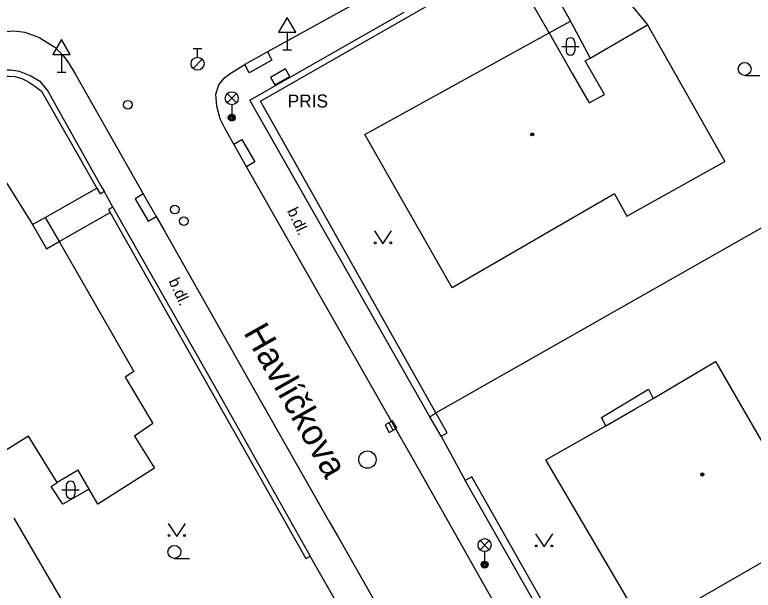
# Model space of a CAD drawing. Extents: x -600391 to -599491, y -1160176 to -1159402.
# Drawn here: x -600035.87 to -599993.14, y -1160132.83 to -1160099.55 of the extents above; entities that cross this region are included whole.
import ezdxf

# ---------------------------------------------------------------- set-up
doc = ezdxf.new("R2010")
doc.units = 0
for name, color, linetype in [('Level 10', 7, 'Continuous'), ('Level 11', 7, 'Continuous'), ('Level 24', 7, 'Continuous'), ('Level 27', 7, 'Continuous'), ('Level 28', 7, 'Continuous'), ('Level 33', 7, 'Continuous'), ('Level 34', 7, 'Continuous'), ('Level 36', 7, 'Continuous'), ('Level 39', 7, 'Continuous'), ('Level 40', 7, 'Continuous'), ('Level 41', 7, 'Continuous'), ('Level 49', 7, 'Continuous'), ('Level 5', 7, 'Continuous'), ('Level 51', 7, 'Continuous'), ('Level 7', 7, 'Continuous'), ('Level 8', 7, 'Continuous')]:
    doc.layers.add(name, color=color, linetype=linetype)

msp = doc.modelspace()

# ---------------------------------------------------------------- linework, layer by layer
at = {"layer": 'Level 10'}
for points in [[(-600014.2, -1160097.79), (-600021.25, -1160101.7)], [(-600038.26, -1160101.36), (-600036.94, -1160100.67), (-600036.4, -1160100.51), (-600035.9, -1160100.47), (-600035.29, -1160100.56), (-600034.44, -1160100.86), (-600034.35, -1160100.92), (-600033.55, -1160101.43), (-600033.08, -1160101.88), (-600032.76, -1160102.32), (-600032.38, -1160102.97), (-600028.93, -1160109.02), (-600028.43, -1160109.91)], [(-600021.25, -1160101.7), (-600022.56, -1160102.42)], [(-600023.7, -1160106.14), (-600023.98, -1160105.57), (-600024.18, -1160104.84), (-600024.24, -1160104.14), (-600024.05, -1160103.6), (-600023.71, -1160103.17), (-600023.41, -1160102.94), (-600022.56, -1160102.42)], [(-600023.19, -1160107.03), (-600023.7, -1160106.14)], [(-600022.45, -1160108.34), (-600023.19, -1160107.03)], [(-599984.4, -1160175.33), (-599984.9, -1160174.44), (-599985.05, -1160174.17), (-599985.55, -1160173.3), (-599987.02, -1160170.71), (-599987.52, -1160169.81), (-599994.8, -1160157.03), (-599995.28, -1160156.15), (-599998.98, -1160149.66), (-599999.49, -1160148.79), (-600005.38, -1160138.4), (-600013.03, -1160124.89), (-600013.55, -1160123.98), (-600022.45, -1160108.34)], [(-600028.43, -1160109.91), (-600027.69, -1160111.21)], [(-600027.69, -1160111.21), (-600027.19, -1160112.09), (-600022.07, -1160121.12), (-600017.65, -1160128.9), (-600017.14, -1160129.79), (-600008.74, -1160144.56), (-600008.27, -1160145.4), (-600004.32, -1160152.34), (-600003.8, -1160153.25), (-600000.11, -1160159.76), (-599999.62, -1160160.63), (-599996.16, -1160166.74)]]:
    msp.add_lwpolyline(points, dxfattribs=at)
at = {"layer": 'Level 11'}
for points in [[(-600002.65, -1160095.96), (-599999.26, -1160100.13)], [(-600005.59, -1160096.58), (-600003.7, -1160099.91)], [(-600004.95, -1160100.6), (-600007.05, -1160096.93)], [(-600004.95, -1160100.6), (-600003.7, -1160099.91)], [(-600003.7, -1160099.91), (-600002.58, -1160102.05)], [(-600021.25, -1160101.7), (-600020.99, -1160102.18), (-600022.3, -1160102.9), (-600022.56, -1160102.42)], [(-600023.19, -1160107.03), (-600022.72, -1160106.76), (-600021.97, -1160108.06), (-600022.45, -1160108.34)], [(-600034.11, -1160111.27), (-600031.11, -1160109.58)], [(-600028.43, -1160109.91), (-600028.9, -1160110.19), (-600028.15, -1160111.49), (-600027.69, -1160111.21)], [(-600033.3, -1160112.66), (-600030.35, -1160110.98)], [(-600034.85, -1160111.68), (-600034.11, -1160111.27)], [(-600034.11, -1160111.27), (-600033.3, -1160112.66)], [(-600001.67, -1160123.32), (-599999.93, -1160122.33), (-599998.92, -1160121.75)]]:
    msp.add_lwpolyline(points, dxfattribs=at)
at = {"layer": 'Level 24'}
msp.add_lwpolyline([(-600020.82, -1160103.605), (-600019.952, -1160103.109), (-600020.2, -1160102.675), (-600021.068, -1160103.171)], close=True, dxfattribs=at)
at = {"layer": 'Level 27'}
msp.add_line((-600014.22, -1160123.151), (-600013.98, -1160123.589), dxfattribs=at)
msp.add_lwpolyline([(-600014.439, -1160123.271), (-600014.199, -1160123.709), (-600013.761, -1160123.469), (-600014.001, -1160123.031)], close=True, dxfattribs=at)
msp.add_circle((-600015.46, -1160125.28), 0.5, dxfattribs=at)
at = {"layer": 'Level 28'}
for p, q in [((-600025.54, -1160101.505), (-600025.04, -1160101.505)), ((-600025.29, -1160102.005), (-600025.29, -1160101.505)), ((-600025.548, -1160102.652), (-600025.018, -1160102.122))]:
    msp.add_line(p, q, dxfattribs=at)
for centre, radius in [((-600025.29, -1160102.38), 0.375), ((-600029.33, -1160104.75), 0.25), ((-600026.61, -1160110.82), 0.25), ((-600026.09, -1160111.49), 0.25)]:
    msp.add_circle(centre, radius, dxfattribs=at)
at = {"layer": 'Level 33'}
for p, q in [((-600023.575, -1160104.64), (-600023.045, -1160104.11)), ((-600023.575, -1160104.11), (-600023.045, -1160104.64)), ((-600023.31, -1160104.75), (-600023.31, -1160105.5)), ((-600008.945, -1160130.49), (-600008.415, -1160129.96)), ((-600008.945, -1160129.96), (-600008.415, -1160130.49)), ((-600008.68, -1160130.6), (-600008.68, -1160131.35))]:
    msp.add_line(p, q, dxfattribs=at)
for centre, radius in [((-600023.31, -1160104.375), 0.375), ((-600023.31, -1160105.5), 0.2), ((-600023.31, -1160105.5), 0.145), ((-600023.31, -1160105.5), 0.0876), ((-600008.68, -1160130.225), 0.375), ((-600008.68, -1160131.35), 0.2), ((-600008.68, -1160131.35), 0.145), ((-600008.68, -1160131.35), 0.0876)]:
    msp.add_circle(centre, radius, dxfattribs=at)
at = {"layer": 'Level 34'}
for p, q in [((-600020.11, -1160100.562), (-600020.11, -1160101.58)), ((-600020.36, -1160101.58), (-600019.86, -1160101.58)), ((-600033.17, -1160101.852), (-600033.17, -1160102.87)), ((-600033.42, -1160102.87), (-600032.92, -1160102.87))]:
    msp.add_line(p, q, dxfattribs=at)
for points in [[(-600020.61, -1160100.562), (-600019.61, -1160100.562), (-600020.11, -1160099.696)], [(-600033.67, -1160101.852), (-600032.67, -1160101.852), (-600033.17, -1160100.986)]]:
    msp.add_lwpolyline(points, close=True, dxfattribs=at)
at = {"layer": 'Level 36'}
for p, q in [((-600004.216, -1160101.376), (-600003.216, -1160101.376)), ((-600003.966, -1160101.126), (-600003.966, -1160101.626)), ((-600003.466, -1160101.126), (-600003.466, -1160101.626)), ((-599993.63, -1160103.055), (-599992.755, -1160103.055)), ((-600032.886, -1160126.776), (-600032.886, -1160127.276)), ((-600032.386, -1160126.776), (-600032.386, -1160127.276)), ((-600033.136, -1160127.026), (-600032.136, -1160127.026)), ((-600026.63, -1160130.995), (-600025.755, -1160130.995))]:
    msp.add_line(p, q, dxfattribs=at)
for points in [[(-600015.06, -1160112.04), (-600014.56, -1160112.79), (-600014.06, -1160112.04)], [(-600026.99, -1160128.97), (-600026.49, -1160129.72), (-600025.99, -1160128.97)], [(-600005.74, -1160129.57), (-600005.24, -1160130.32), (-600004.74, -1160129.57)]]:
    msp.add_lwpolyline(points, dxfattribs=at)
for centre, radius in [((-599993.63, -1160102.68), 0.375), ((-600015.01, -1160112.74), 0.05), ((-600014.111, -1160112.74), 0.05), ((-600026.94, -1160129.67), 0.05), ((-600026.041, -1160129.67), 0.05), ((-600026.63, -1160130.62), 0.375), ((-600005.69, -1160130.27), 0.05), ((-600004.791, -1160130.27), 0.05)]:
    msp.add_circle(centre, radius, dxfattribs=at)
for centre, start, end in [((-600003.716, -1160101.126), 0, 180), ((-600003.716, -1160101.626), 180, 0), ((-600032.636, -1160126.776), 0, 180), ((-600032.636, -1160127.276), 180, 0)]:
    msp.add_arc(centre, 0.25, start, end, dxfattribs=at)
at = {"layer": 'Level 39'}
for centre, radius in [((-600005.92, -1160106.47), 0.09), ((-600005.92, -1160106.47), 0.0398), ((-599996.08, -1160126.14), 0.09), ((-599996.08, -1160126.14), 0.0398)]:
    msp.add_circle(centre, radius, dxfattribs=at)
at = {"layer": 'Level 5'}
for points in [[(-600002.58, -1160102.05), (-599999.26, -1160100.13)], [(-599999.26, -1160100.13), (-599994.78, -1160108.03)], [(-600015.61, -1160106.47), (-600004.95, -1160100.6)], [(-600004.95, -1160100.6), (-600003.61, -1160102.95)], [(-600002.86, -1160102.21), (-600002.58, -1160102.05)], [(-600001.74, -1160104.16), (-600002.86, -1160102.21)], [(-600003.61, -1160102.95), (-600002.63, -1160104.65)], [(-600002.63, -1160104.65), (-600001.74, -1160104.16)], [(-600010.56, -1160115.34), (-600015.61, -1160106.47)], [(-600037.17, -1160107.97), (-600034.85, -1160111.68)], [(-600000.45, -1160111.2), (-599994.78, -1160108.03)], [(-600001.17, -1160109.91), (-600010.56, -1160115.34)], [(-600001.17, -1160109.91), (-600000.45, -1160111.2)], [(-600034.85, -1160111.68), (-600034.04, -1160113.09)], [(-600034.04, -1160113.09), (-600033.3, -1160112.66)], [(-600033.3, -1160112.66), (-600028.97, -1160120.19)], [(-599998.92, -1160121.75), (-599995.31, -1160119.6)], [(-599995.31, -1160119.6), (-599989.61, -1160129.47)], [(-600028.97, -1160120.19), (-600029.48, -1160120.52)], [(-600029.48, -1160120.52), (-600027.87, -1160123.2)], [(-600001.91, -1160122.84), (-599999.2, -1160121.2)], [(-599999.2, -1160121.2), (-599998.92, -1160121.75)], [(-600001.67, -1160123.32), (-600001.91, -1160122.84)], [(-600027.87, -1160123.2), (-600028.93, -1160123.93)], [(-600005.14, -1160125.3), (-600001.67, -1160123.32)], [(-600035.08, -1160123.93), (-600037.72, -1160125.57)], [(-600033.41, -1160126.61), (-600035.08, -1160123.93)], [(-600028.93, -1160123.93), (-600027.79, -1160125.78)], [(-599999.37, -1160135.1), (-600005.14, -1160125.3)], [(-600032.2, -1160125.89), (-600033.41, -1160126.61)], [(-600031.57, -1160126.99), (-600032.2, -1160125.89)], [(-600027.79, -1160125.78), (-600031.07, -1160127.85)], [(-600031.07, -1160127.85), (-600031.57, -1160126.99)], [(-599991.14, -1160130.36), (-599999.37, -1160135.1)]]:
    msp.add_lwpolyline(points, dxfattribs=at)
at = {"layer": 'Level 51'}
for points in [[(-600033.76, -1160126.83), (-600033.41, -1160126.61)], [(-600033.09, -1160127.85), (-600033.76, -1160126.83)], [(-600031.57, -1160126.99), (-600033.09, -1160127.85)], [(-600027.74, -1160142.65), (-600035.9, -1160128.67)]]:
    msp.add_lwpolyline(points, dxfattribs=at)
at = {"layer": 'Level 7'}
for points in [[(-600011.5, -1160122.58), (-600021.64, -1160104.55), (-600009, -1160097.29), (-600007.05, -1160096.93)], [(-600022.27, -1160104.48), (-600013.33, -1160099.4)], [(-600037.8, -1160103.08), (-600037.29, -1160102.87), (-600036.96, -1160102.78), (-600036.5, -1160102.73), (-600036.1, -1160102.74), (-600035.73, -1160102.79), (-600035.62, -1160102.81), (-600034.93, -1160103.08), (-600034.42, -1160103.39), (-600033.93, -1160103.98)], [(-600037.74, -1160103.48), (-600037.16, -1160103.23), (-600036.63, -1160103.1), (-600036.22, -1160103.09), (-600035.86, -1160103.12), (-600035.46, -1160103.24), (-600035.11, -1160103.4), (-600034.7, -1160103.67), (-600034.33, -1160103.96)], [(-600034.33, -1160103.96), (-600031.11, -1160109.58)], [(-600033.93, -1160103.98), (-600033.49, -1160104.79), (-600030.88, -1160109.45), (-600030.7, -1160109.76)], [(-600011.85, -1160122.8), (-600022.27, -1160104.48)], [(-600011.5, -1160122.58), (-599983.59, -1160106.73)], [(-600031.11, -1160109.58), (-600030.92, -1160109.9), (-600030.7, -1160109.76)], [(-600030.2, -1160110.67), (-600030.44, -1160110.82), (-600030.35, -1160110.98)], [(-600030.2, -1160110.67), (-600024.33, -1160121), (-600018.77, -1160130.86)], [(-600030.35, -1160110.98), (-600019.02, -1160131), (-600018.77, -1160130.86)], [(-600011.85, -1160122.8), (-600011.5, -1160122.58)], [(-600011.19, -1160123.92), (-600010.85, -1160123.73), (-600011.5, -1160122.58)], [(-600011.19, -1160123.92), (-600011.85, -1160122.8)], [(-600003.13, -1160137.38), (-600009.41, -1160126.27), (-600009.8, -1160126.48)], [(-600003.5, -1160137.59), (-600003.54, -1160137.51), (-600009.8, -1160126.48)]]:
    msp.add_lwpolyline(points, dxfattribs=at)
at = {"layer": 'Level 8'}
for points in [[(-600030.2, -1160110.67), (-600030.7, -1160109.76)], [(-600011.19, -1160123.92), (-600009.8, -1160126.48)], [(-600015.97, -1160135.76), (-600018.77, -1160130.86)]]:
    msp.add_lwpolyline(points, dxfattribs=at)

# ---------------------------------------------------------------- texts
at = {"layer": 'Level 40'}
for p in [(-600020.12, -1160110.88), (-600026.98, -1160114.95)]:
    msp.add_text('b.dl. ', height=0.65, rotation=295.1, dxfattribs=at).set_placement(p)
at = {"layer": 'Level 41'}
msp.add_text('PRIS', height=0.75, dxfattribs=at).set_placement((-600020.08, -1160104.91))
msp.add_text('PRIS', height=0.75, dxfattribs=at).set_placement((-600020.08, -1160104.91))
at = {"layer": 'Level 49'}
msp.add_text('Havlíčkova', height=1.5, rotation=299.39, dxfattribs=at).set_placement((-600022.66, -1160117.93))

doc.saveas('drawing.dxf')
